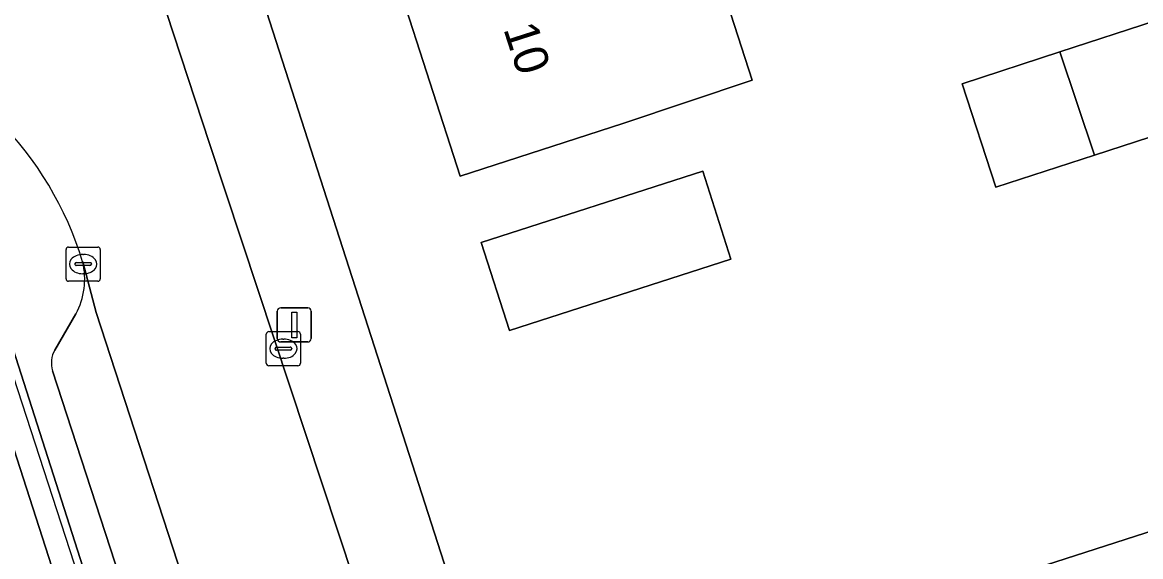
# Model space of a CAD drawing. Extents: x 158086 to 159499, y 382904 to 383981.
# Drawn here: x 159331.17 to 159363.89, y 383252.77 to 383268.39 of the extents above; entities that cross this region are included whole.
import ezdxf

# ---------------------------------------------------------------- set-up
doc = ezdxf.new("R2010")
doc.units = 0
for name, color, linetype in [('IMGEO_Erf', 7, 'Continuous'), ('IMGEO_Groenvoorziening', 7, 'Continuous'), ('IMGEO_Haag', 7, 'Continuous'), ('IMGEO_Hek', 7, 'Continuous'), ('IMGEO_Kolk', 7, 'Continuous'), ('IMGEO_Lichtmast', 7, 'Continuous'), ('IMGEO_Pand', 7, 'Continuous'), ('IMGEO_Pand_nummerreeks', 7, 'Continuous'), ('IMGEO_Parkeervlak_open', 7, 'Continuous'), ('IMGEO_Rijbaan_lokaal_open', 7, 'Continuous'), ('IMGEO_Voetpad_open', 7, 'Continuous')]:
    doc.layers.add(name, color=color, linetype=linetype)

msp = doc.modelspace()

# ---------------------------------------------------------------- linework, layer by layer
at = {"layer": 'IMGEO_Erf'}
for points in [[(159366.159, 383265.691), (159362.54, 383264.513), (159359.652, 383263.572), (159358.667, 383266.598), (159361.518, 383267.527), (159364.337, 383268.445), (159363.088, 383272.281), (159360.068, 383271.362), (159359.009, 383274.844), (159357.926, 383278.401), (159360.332, 383279.133), (159358.953, 383283.666), (159356.391, 383282.84), (159355.317, 383286.174), (159354.229, 383289.548), (159356.938, 383290.421), (159358.03, 383287.035), (159358.93, 383284.244), (159359.928, 383284.543), (159358.551, 383288.749), (159357.143, 383293.046)], [(159329.326, 383292.442), (159330.082, 383290.039), (159331.639, 383289.224), (159335.399, 383287.255), (159336.62, 383286.587), (159333.494, 383283.672), (159344.338, 383250), (159347.941, 383238.813), (159352.283, 383236.577), (159375.532, 383244.062)], [(159368.825, 383245.984), (159363.333, 383244.215), (159357.61, 383242.372), (159351.587, 383240.433), (159348.958, 383248.598), (159353.292, 383250), (159353.716, 383250.137), (159354.062, 383250.257), (159354.886, 383250.523), (159360.525, 383252.338), (159366.064, 383254.122)]]:
    msp.add_lwpolyline(points, dxfattribs=at)
for points in [[(159352.521, 383266.705), (159348.737, 383265.43), (159343.977, 383263.897), (159342.205, 383269.398), (159340.311, 383275.278), (159338.518, 383280.843), (159336.667, 383286.591), (159339.253, 383287.424), (159338.279, 383290.448), (159343.781, 383292.22), (159344.751, 383289.21), (159345.211, 383289.378), (159347.086, 383283.562), (159348.88, 383277.998), (159350.759, 383272.17)], [(159351.075, 383264.039), (159351.902, 383261.471), (159345.42, 383259.383), (159344.593, 383261.951)]]:
    msp.add_lwpolyline(points, close=True, dxfattribs=at)
at = {"layer": 'IMGEO_Groenvoorziening'}
msp.add_lwpolyline([(159308.172, 383262.959), (159319.588, 383266.829), (159322.621, 383265.984), (159328.179, 383259.977), (159328.916, 383258.395), (159338.16, 383229.441), (159338.68, 383229.51), (159339.35, 383229.765), (159329.984, 383258.795), (159328.691, 383260.326), (159322.843, 383266.52), (159319.537, 383267.443), (159267.197, 383250), (159256.152, 383246.381), (159256.457, 383245.56)], close=True, dxfattribs=at)
msp.add_lwpolyline([(159319.537, 383267.443), (159322.843, 383266.52), (159328.691, 383260.326), (159329.984, 383258.795), (159339.35, 383229.765), (159340.208, 383230.092), (159339.638, 383231.675), (159339.256, 383232.81), (159333.734, 383250), (159330.26, 383260.814)], dxfattribs=at)
at = {"layer": 'IMGEO_Haag'}
msp.add_lwpolyline([(159322.843, 383266.52), (159319.537, 383267.443), (159267.197, 383250), (159256.152, 383246.381), (159256.457, 383245.56), (159308.172, 383262.959), (159319.588, 383266.829), (159322.621, 383265.984), (159328.179, 383259.977), (159328.916, 383258.395), (159338.16, 383229.441), (159338.68, 383229.51), (159339.35, 383229.765), (159329.984, 383258.795), (159328.691, 383260.326)], close=True, dxfattribs=at)
at = {"layer": 'IMGEO_Hek'}
msp.add_lwpolyline([(159322.932, 383266.714), (159326.945, 383264.702), (159328.12, 383263.804), (159328.63, 383263.267), (159329.47, 383262.05), (159330.021, 383260.741), (159339.121, 383232.765)], dxfattribs=at)
at = {"layer": 'IMGEO_Kolk'}
for p, q in [((159332.453, 383260.896), (159332.453, 383261.748)), ((159332.528, 383261.822), (159333.38, 383261.822)), ((159333.454, 383261.748), (159333.454, 383260.896)), ((159332.941, 383261.602), (159332.966, 383261.602)), ((159332.712, 383261.316), (159332.712, 383261.328)), ((159333.15, 383261.279), (159332.752, 383261.279)), ((159332.755, 383261.365), (159333.153, 383261.365)), ((159333.196, 383261.328), (159333.196, 383261.316)), ((159333.38, 383260.822), (159332.528, 383260.822)), ((159332.964, 383261.042), (159332.939, 383261.042)), ((159338.309, 383258.422), (159338.309, 383259.274)), ((159338.384, 383259.348), (159339.236, 383259.348)), ((159338.797, 383259.128), (159338.822, 383259.128)), ((159339.31, 383259.274), (159339.31, 383258.422)), ((159338.568, 383258.842), (159338.568, 383258.854)), ((159339.006, 383258.805), (159338.608, 383258.805)), ((159338.611, 383258.891), (159339.009, 383258.891)), ((159339.052, 383258.854), (159339.052, 383258.842)), ((159338.82, 383258.568), (159338.795, 383258.568)), ((159339.236, 383258.348), (159338.384, 383258.348))]:
    msp.add_line(p, q, dxfattribs=at)
for points in [[(159332.453, 383260.896), (159332.453, 383261.748)], [(159332.528, 383261.822), (159333.38, 383261.822)], [(159333.454, 383261.748), (159333.454, 383260.896)], [(159333.38, 383260.822), (159332.528, 383260.822)], [(159338.309, 383258.422), (159338.309, 383259.274)], [(159338.384, 383259.348), (159339.236, 383259.348)], [(159339.31, 383259.274), (159339.31, 383258.422)], [(159339.236, 383258.348), (159338.384, 383258.348)]]:
    msp.add_lwpolyline(points, dxfattribs=at)
for centre, radius, start, end in [((159332.53, 383261.746), 0.0765, 91.552, 178.448), ((159332.53, 383261.746), 0.0765, 91.552, 178.448), ((159333.378, 383261.746), 0.0765, 1.552, 88.448), ((159333.378, 383261.746), 0.0765, 1.552, 88.448), ((159332.752, 383261.325), 0.0403, 85.8775, 175.7526), ((159332.749, 383261.315), 0.0366, 178.938, 274.7102), ((159333.153, 383261.322), 0.043, 264.8664, 352.4533), ((159333.157, 383261.327), 0.0386, 1.7309, 96.639), ((159332.53, 383260.898), 0.0765, 181.552, 268.448), ((159332.53, 383260.898), 0.0765, 181.552, 268.448), ((159333.378, 383260.898), 0.0765, 271.552, 358.448), ((159333.378, 383260.898), 0.0765, 271.552, 358.448), ((159338.386, 383259.272), 0.0765, 91.552, 178.448), ((159338.386, 383259.272), 0.0765, 91.552, 178.448), ((159339.234, 383259.272), 0.0765, 1.552, 88.448), ((159339.234, 383259.272), 0.0765, 1.552, 88.448), ((159338.608, 383258.851), 0.0403, 85.8775, 175.7526), ((159338.605, 383258.841), 0.0366, 178.938, 274.7102), ((159339.009, 383258.848), 0.043, 264.8664, 352.4533), ((159339.013, 383258.853), 0.0386, 1.7309, 96.639), ((159338.386, 383258.424), 0.0765, 181.552, 268.448), ((159338.386, 383258.424), 0.0765, 181.552, 268.448), ((159339.234, 383258.424), 0.0765, 271.552, 358.448), ((159339.234, 383258.424), 0.0765, 271.552, 358.448)]:
    msp.add_arc(centre, radius, start, end, dxfattribs=at)
for centre, major_axis, ratio, start_param, end_param in [((159332.94, 383261.322), (-0.387, 0.002), 0.722429, 4.712389, 7.853982), ((159332.965, 383261.322), (-0.39, 0.002), 0.717154, 1.570796, 4.712389), ((159338.796, 383258.848), (-0.387, 0.002), 0.722429, 4.712389, 7.853982), ((159338.821, 383258.848), (-0.39, 0.002), 0.717154, 1.570796, 4.712389)]:
    msp.add_ellipse(centre, major_axis=major_axis, ratio=ratio, start_param=start_param, end_param=end_param, dxfattribs=at)
at = {"layer": 'IMGEO_Lichtmast'}
for p, q in [((159338.632, 383259.146), (159338.632, 383259.946)), ((159338.632, 383259.946), (159338.632, 383259.146)), ((159338.732, 383260.046), (159339.522, 383260.046)), ((159339.522, 383260.046), (159338.732, 383260.046)), ((159339.622, 383259.946), (159339.622, 383259.146)), ((159339.622, 383259.146), (159339.622, 383259.946)), ((159339.522, 383259.046), (159338.732, 383259.046)), ((159338.732, 383259.046), (159339.522, 383259.046))]:
    msp.add_line(p, q, dxfattribs=at)
msp.add_lwpolyline([(159339.052, 383259.921), (159339.202, 383259.921), (159339.202, 383259.171), (159339.052, 383259.171), (159339.052, 383259.921)], dxfattribs=at)
for centre, start, end in [((159338.732, 383259.946), 90, 180), ((159338.732, 383259.946), 90, 180), ((159339.522, 383259.946), 0, 90), ((159339.522, 383259.946), 360, 90), ((159338.732, 383259.146), 180, 270), ((159338.732, 383259.146), 180, 270), ((159339.522, 383259.146), 270, 0), ((159339.522, 383259.146), 270, 0)]:
    msp.add_arc(centre, 0.1, start, end, dxfattribs=at)
at = {"layer": 'IMGEO_Pand'}
for points in [[(159350.759, 383272.17), (159342.205, 383269.398), (159343.977, 383263.897), (159348.737, 383265.43), (159352.521, 383266.705)], [(159365.173, 383268.717), (159364.337, 383268.445), (159361.518, 383267.527), (159362.54, 383264.513), (159366.159, 383265.691)], [(159362.54, 383264.513), (159361.518, 383267.527), (159358.667, 383266.598), (159359.652, 383263.572)], [(159345.42, 383259.383), (159351.902, 383261.471), (159351.075, 383264.039), (159344.593, 383261.951)], [(159360.525, 383252.338), (159361.333, 383250), (159363.333, 383244.215), (159368.825, 383245.984), (159367.463, 383250), (159366.064, 383254.122)]]:
    msp.add_lwpolyline(points, close=True, dxfattribs=at)
at = {"layer": 'IMGEO_Parkeervlak_open'}
for points in [[(159342.249, 383232.257), (159341.584, 383234.538), (159336.557, 383250), (159333.337, 383259.903), (159332.938, 383261.385)], [(159332.736, 383259.864), (159332.124, 383258.809)], [(159332.06, 383258.201), (159334.727, 383250), (159339.806, 383234.382), (159340.03, 383234.104), (159341.43, 383233.291)]]:
    msp.add_lwpolyline(points, dxfattribs=at)
for centre, radius, start, end in [((159330.873, 383260.885), 2.125, 331.2699, 13.6), ((159332.77, 383258.434), 0.747, 149.847, 198.1349)]:
    msp.add_arc(centre, radius, start, end, dxfattribs=at)
at = {"layer": 'IMGEO_Rijbaan_lokaal_open'}
for points in [[(159336.651, 383264.853), (159331.626, 383280.153), (159331.273, 383280.473), (159328.428, 383282.024), (159328.053, 383282.229), (159327.671, 383282.437), (159326.447, 383282.002), (159308.343, 383276.088), (159291.447, 383270.64), (159292.933, 383266.032), (159306.932, 383270.575), (159308.377, 383271.009), (159309.065, 383271.216), (159312.009, 383272.191)], [(159345.59, 383237.852), (159336.651, 383264.853)], [(159332.938, 383261.385), (159333.337, 383259.903), (159336.557, 383250), (159341.584, 383234.538), (159342.249, 383232.257), (159342.648, 383231.091), (159343.055, 383229.963), (159343.474, 383228.564)]]:
    msp.add_lwpolyline(points, dxfattribs=at)
msp.add_arc((159323.397, 383258.506), 9.965, 16.7897, 45.0652, dxfattribs=at)
at = {"layer": 'IMGEO_Voetpad_open'}
for points in [[(159333.494, 383283.672), (159331.626, 383280.153), (159336.651, 383264.853), (159345.59, 383237.852)], [(159352.853, 383234.055), (159354.876, 383234.728), (159357.32, 383235.518), (159359.937, 383236.363), (159378.69, 383242.421), (159377.944, 383244.839), (159375.532, 383244.062), (159352.283, 383236.577), (159347.941, 383238.813), (159344.338, 383250), (159333.494, 383283.672)], [(159330.26, 383260.814), (159333.734, 383250), (159339.256, 383232.81), (159339.638, 383231.675), (159340.208, 383230.092), (159341.632, 383230.762), (159342.648, 383231.091), (159342.249, 383232.257)], [(159332.124, 383258.809), (159332.736, 383259.864)], [(159341.43, 383233.291), (159340.03, 383234.104), (159339.806, 383234.382), (159334.727, 383250), (159332.06, 383258.201)]]:
    msp.add_lwpolyline(points, dxfattribs=at)
for centre, radius, start, end in [((159323.397, 383258.506), 9.965, 16.7897, 45.0652), ((159330.873, 383260.885), 2.125, 331.2699, 13.6), ((159332.77, 383258.434), 0.747, 149.847, 198.1349)]:
    msp.add_arc(centre, radius, start, end, dxfattribs=at)

# ---------------------------------------------------------------- texts
at = {"layer": 'IMGEO_Pand_nummerreeks'}
msp.add_text('10', height=1, rotation=287.8543, dxfattribs=at).set_placement((159345.238, 383268.203))

doc.saveas('drawing.dxf')
